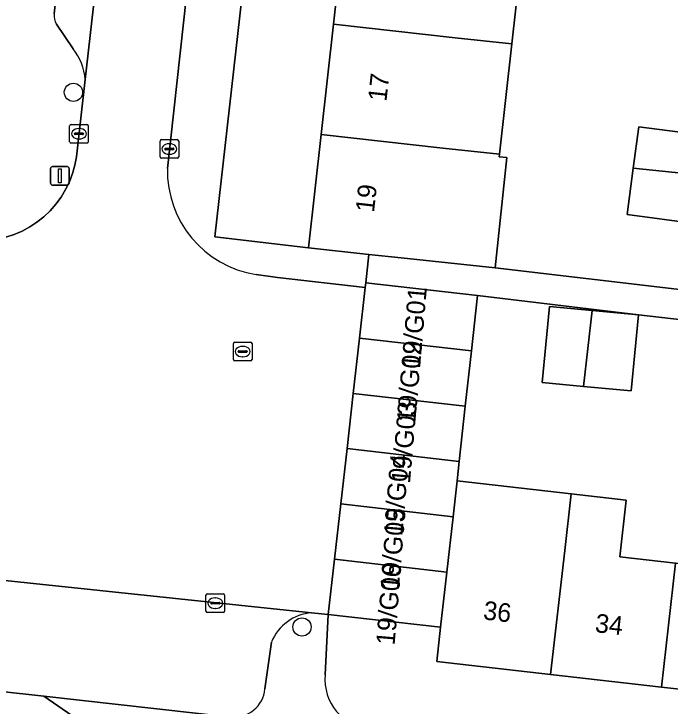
# Model space of a CAD drawing. Extents: x 161928 to 163071, y 386474 to 387428.
# Drawn here: x 162635.83 to 162671.02, y 387240.71 to 387277.81 of the extents above; entities that cross this region are included whole.
import ezdxf

# ---------------------------------------------------------------- set-up
doc = ezdxf.new("R2010")
doc.units = 0
for name, color, linetype in [('IMGEO_Boom', 7, 'Continuous'), ('IMGEO_Erf', 7, 'Continuous'), ('IMGEO_Kolk', 7, 'Continuous'), ('IMGEO_Lichtmast', 7, 'Continuous'), ('IMGEO_Pand', 7, 'Continuous'), ('IMGEO_Pand_nummerreeks', 7, 'Continuous'), ('IMGEO_Parkeervlak_open', 7, 'Continuous'), ('IMGEO_Rijbaan_lokaal_open', 7, 'Continuous'), ('IMGEO_Voetpad_open', 7, 'Continuous')]:
    doc.layers.add(name, color=color, linetype=linetype)

msp = doc.modelspace()

# ---------------------------------------------------------------- linework, layer by layer
at = {"layer": 'IMGEO_Boom'}
for centre in [(162639.024, 387273.601), (162651.277, 387244.948)]:
    msp.add_circle(centre, 0.489, dxfattribs=at)
at = {"layer": 'IMGEO_Erf'}
for points in [[(162654.951, 387294.975), (162655.612, 387300.883), (162656.273, 387306.791), (162656.934, 387312.699), (162657.288, 387315.858), (162655.986, 387316.004), (162656.294, 387318.752), (162656.618, 387321.639), (162657.919, 387321.493), (162658.277, 387324.692), (162653.324, 387325.252), (162646.61, 387265.85), (162651.625, 387265.259), (162652.306, 387271.342), (162652.967, 387277.25), (162653.628, 387283.158), (162654.289, 387289.066)], [(162699.424, 387258.532), (162696.389, 387258.866), (162696.044, 387255.871), (162690.27, 387256.535), (162686.834, 387256.93), (162687.149, 387259.662), (162681.195, 387260.322), (162669.321, 387261.673), (162660.684, 387262.711), (162660.357, 387259.748), (162660.031, 387256.785), (162659.704, 387253.822), (162659.589, 387252.777), (162665.709, 387252.08), (162668.663, 387251.744), (162668.319, 387248.716), (162671.301, 387248.376), (162677.238, 387247.701), (162683.174, 387247.026), (162683.434, 387249.311), (162689.371, 387248.637), (162693.391, 387248.181), (162698.224, 387247.632), (162698.485, 387250)], [(162669.321, 387261.673), (162668.933, 387257.6), (162666.364, 387257.845), (162664.158, 387258.055), (162664.546, 387262.128), (162666.827, 387261.911)]]:
    msp.add_lwpolyline(points, close=True, dxfattribs=at)
for points in [[(162679.122, 387322.362), (162667.951, 387323.614), (162667.554, 387320.043), (162667.28, 387317.578), (162669.301, 387317.362), (162668.623, 387311.375), (162666.616, 387311.602), (162665.92, 387305.719), (162665.38, 387299.8), (162664.682, 387293.898), (162663.983, 387287.996), (162663.836, 387288.012), (162663.182, 387282.105), (162662.528, 387276.198), (162661.873, 387270.292), (162661.858, 387270.149), (162662.262, 387270.106), (162661.628, 387264.189), (162671.974, 387262.978)], [(162672.449, 387266.554), (162668.71, 387267.05), (162669.04, 387269.537), (162669.335, 387271.758), (162673.066, 387271.263)], [(162676.482, 387241.056), (162670.545, 387241.731), (162664.608, 387242.406), (162658.5, 387243.101), (162658.708, 387244.933), (162652.681, 387245.619), (162652.514, 387242.387)]]:
    msp.add_lwpolyline(points, dxfattribs=at)
msp.add_arc((162655.238, 387242.159), 2.733, 175.2218, 263.5961, dxfattribs=at)
at = {"layer": 'IMGEO_Kolk'}
for p, q in [((162638.896, 387271.882), (162639.748, 387271.882)), ((162638.821, 387270.956), (162638.821, 387271.808)), ((162639.309, 387271.662), (162639.334, 387271.662)), ((162639.822, 387271.808), (162639.822, 387270.956)), ((162639.08, 387271.376), (162639.08, 387271.388)), ((162639.518, 387271.339), (162639.12, 387271.339)), ((162639.123, 387271.425), (162639.521, 387271.425)), ((162639.564, 387271.388), (162639.564, 387271.376)), ((162639.748, 387270.882), (162638.896, 387270.882)), ((162639.332, 387271.102), (162639.307, 387271.102)), ((162643.665, 387270.139), (162643.665, 387270.991)), ((162643.74, 387271.065), (162644.592, 387271.065)), ((162644.153, 387270.845), (162644.178, 387270.845)), ((162644.666, 387270.991), (162644.666, 387270.139)), ((162643.924, 387270.559), (162643.924, 387270.571)), ((162644.362, 387270.522), (162643.964, 387270.522)), ((162643.967, 387270.608), (162644.365, 387270.608)), ((162644.408, 387270.571), (162644.408, 387270.559)), ((162644.592, 387270.065), (162643.74, 387270.065)), ((162644.176, 387270.285), (162644.151, 387270.285)), ((162647.599, 387259.283), (162647.599, 387260.135)), ((162647.674, 387260.209), (162648.526, 387260.209)), ((162648.6, 387260.135), (162648.6, 387259.283)), ((162647.858, 387259.703), (162647.858, 387259.715)), ((162648.296, 387259.666), (162647.898, 387259.666)), ((162647.901, 387259.752), (162648.299, 387259.752)), ((162648.087, 387259.989), (162648.112, 387259.989)), ((162648.342, 387259.715), (162648.342, 387259.703)), ((162648.11, 387259.429), (162648.085, 387259.429)), ((162648.526, 387259.209), (162647.674, 387259.209)), ((162646.13, 387245.799), (162646.13, 387246.651)), ((162646.205, 387246.725), (162647.057, 387246.725)), ((162647.131, 387246.651), (162647.131, 387245.799)), ((162646.432, 387246.268), (162646.83, 387246.268)), ((162646.618, 387246.505), (162646.643, 387246.505)), ((162646.389, 387246.219), (162646.389, 387246.231)), ((162646.827, 387246.182), (162646.429, 387246.182)), ((162646.641, 387245.945), (162646.616, 387245.945)), ((162646.873, 387246.231), (162646.873, 387246.219)), ((162647.057, 387245.725), (162646.205, 387245.725))]:
    msp.add_line(p, q, dxfattribs=at)
for points in [[(162638.896, 387271.882), (162639.748, 387271.882)], [(162638.821, 387270.956), (162638.821, 387271.808)], [(162639.822, 387271.808), (162639.822, 387270.956)], [(162639.748, 387270.882), (162638.896, 387270.882)], [(162643.665, 387270.139), (162643.665, 387270.991)], [(162643.74, 387271.065), (162644.592, 387271.065)], [(162644.666, 387270.991), (162644.666, 387270.139)], [(162644.592, 387270.065), (162643.74, 387270.065)], [(162647.599, 387259.283), (162647.599, 387260.135)], [(162647.674, 387260.209), (162648.526, 387260.209)], [(162648.6, 387260.135), (162648.6, 387259.283)], [(162648.526, 387259.209), (162647.674, 387259.209)], [(162646.13, 387245.799), (162646.13, 387246.651)], [(162646.205, 387246.725), (162647.057, 387246.725)], [(162647.131, 387246.651), (162647.131, 387245.799)], [(162647.057, 387245.725), (162646.205, 387245.725)]]:
    msp.add_lwpolyline(points, dxfattribs=at)
for centre, radius, start, end in [((162638.898, 387271.806), 0.0765, 91.552, 178.448), ((162638.898, 387271.806), 0.0765, 91.552, 178.448), ((162639.746, 387271.806), 0.0765, 1.552, 88.448), ((162639.746, 387271.806), 0.0765, 1.552, 88.448), ((162639.12, 387271.385), 0.0403, 85.8775, 175.7526), ((162639.117, 387271.375), 0.0366, 178.938, 274.7102), ((162639.521, 387271.382), 0.043, 264.8664, 352.4533), ((162639.525, 387271.387), 0.0386, 1.7309, 96.639), ((162638.898, 387270.958), 0.0765, 181.552, 268.448), ((162638.898, 387270.958), 0.0765, 181.552, 268.448), ((162639.746, 387270.958), 0.0765, 271.552, 358.448), ((162639.746, 387270.958), 0.0765, 271.552, 358.448), ((162643.742, 387270.989), 0.0765, 91.552, 178.448), ((162643.742, 387270.989), 0.0765, 91.552, 178.448), ((162644.59, 387270.989), 0.0765, 1.552, 88.448), ((162644.59, 387270.989), 0.0765, 1.552, 88.448), ((162643.964, 387270.568), 0.0403, 85.8775, 175.7526), ((162643.961, 387270.558), 0.0366, 178.938, 274.7102), ((162644.365, 387270.565), 0.043, 264.8664, 352.4533), ((162644.369, 387270.57), 0.0386, 1.7309, 96.639), ((162643.742, 387270.141), 0.0765, 181.552, 268.448), ((162643.742, 387270.141), 0.0765, 181.552, 268.448), ((162644.59, 387270.141), 0.0765, 271.552, 358.448), ((162644.59, 387270.141), 0.0765, 271.552, 358.448), ((162647.676, 387260.133), 0.0765, 91.552, 178.448), ((162647.676, 387260.133), 0.0765, 91.552, 178.448), ((162648.524, 387260.133), 0.0765, 1.552, 88.448), ((162648.524, 387260.133), 0.0765, 1.552, 88.448), ((162647.898, 387259.712), 0.0403, 85.8775, 175.7526), ((162647.895, 387259.702), 0.0366, 178.938, 274.7102), ((162648.299, 387259.709), 0.043, 264.8664, 352.4533), ((162648.303, 387259.714), 0.0386, 1.7309, 96.639), ((162647.676, 387259.285), 0.0765, 181.552, 268.448), ((162647.676, 387259.285), 0.0765, 181.552, 268.448), ((162648.524, 387259.285), 0.0765, 271.552, 358.448), ((162648.524, 387259.285), 0.0765, 271.552, 358.448), ((162646.207, 387246.649), 0.0765, 91.552, 178.448), ((162646.207, 387246.649), 0.0765, 91.552, 178.448), ((162647.055, 387246.649), 0.0765, 1.552, 88.448), ((162647.055, 387246.649), 0.0765, 1.552, 88.448), ((162646.429, 387246.228), 0.0403, 85.8775, 175.7526), ((162646.834, 387246.23), 0.0386, 1.7309, 96.639), ((162646.426, 387246.218), 0.0366, 178.938, 274.7102), ((162646.83, 387246.225), 0.043, 264.8664, 352.4533), ((162646.207, 387245.801), 0.0765, 181.552, 268.448), ((162646.207, 387245.801), 0.0765, 181.552, 268.448), ((162647.055, 387245.801), 0.0765, 271.552, 358.448), ((162647.055, 387245.801), 0.0765, 271.552, 358.448)]:
    msp.add_arc(centre, radius, start, end, dxfattribs=at)
for centre, major_axis, ratio, start_param, end_param in [((162639.308, 387271.382), (-0.387, 0.002), 0.722429, 4.712389, 7.853982), ((162639.333, 387271.382), (-0.39, 0.002), 0.717154, 1.570796, 4.712389), ((162644.152, 387270.565), (-0.387, 0.002), 0.722429, 4.712389, 7.853982), ((162644.177, 387270.565), (-0.39, 0.002), 0.717154, 1.570796, 4.712389), ((162648.086, 387259.709), (-0.387, 0.002), 0.722429, 4.712389, 7.853982), ((162648.111, 387259.709), (-0.39, 0.002), 0.717154, 1.570796, 4.712389), ((162646.617, 387246.225), (-0.387, 0.002), 0.722429, 4.712389, 7.853982), ((162646.642, 387246.225), (-0.39, 0.002), 0.717154, 1.570796, 4.712389)]:
    msp.add_ellipse(centre, major_axis=major_axis, ratio=ratio, start_param=start_param, end_param=end_param, dxfattribs=at)
at = {"layer": 'IMGEO_Lichtmast'}
for p, q in [((162637.801, 387268.725), (162637.801, 387269.525)), ((162637.801, 387269.525), (162637.801, 387268.725)), ((162637.901, 387269.625), (162638.691, 387269.625)), ((162638.691, 387269.625), (162637.901, 387269.625)), ((162638.791, 387269.525), (162638.791, 387268.725)), ((162638.791, 387268.725), (162638.791, 387269.525)), ((162638.691, 387268.625), (162637.901, 387268.625)), ((162637.901, 387268.625), (162638.691, 387268.625))]:
    msp.add_line(p, q, dxfattribs=at)
msp.add_lwpolyline([(162638.221, 387269.5), (162638.371, 387269.5), (162638.371, 387268.75), (162638.221, 387268.75), (162638.221, 387269.5)], dxfattribs=at)
for centre, start, end in [((162637.901, 387269.525), 90, 180), ((162637.901, 387269.525), 90, 180), ((162638.691, 387269.525), 0, 90), ((162638.691, 387269.525), 360, 90), ((162637.901, 387268.725), 180, 270), ((162637.901, 387268.725), 180, 270), ((162638.691, 387268.725), 270, 0), ((162638.691, 387268.725), 270, 0)]:
    msp.add_arc(centre, 0.1, start, end, dxfattribs=at)
at = {"layer": 'IMGEO_Pand'}
for points in [[(162662.528, 387276.198), (162663.182, 387282.105), (162660.202, 387282.423), (162653.628, 387283.158), (162652.967, 387277.25), (162659.491, 387276.52)], [(162659.491, 387276.52), (162652.967, 387277.25), (162652.306, 387271.342), (162658.83, 387270.612), (162661.873, 387270.292), (162662.528, 387276.198)], [(162673.637, 387271.187), (162673.066, 387271.263), (162669.335, 387271.758), (162669.04, 387269.537), (162673.358, 387269.083)], [(162654.857, 387264.913), (162656.597, 387264.727), (162661.628, 387264.189), (162662.262, 387270.106), (162661.858, 387270.149), (162661.873, 387270.292), (162658.83, 387270.612), (162652.306, 387271.342), (162651.625, 387265.259)], [(162673.358, 387269.083), (162669.04, 387269.537), (162668.71, 387267.05), (162672.449, 387266.554), (162673.013, 387266.479)], [(162660.684, 387262.711), (162654.702, 387263.392), (162654.673, 387263.137), (162654.365, 387260.43), (162660.357, 387259.748)], [(162664.546, 387262.128), (162664.158, 387258.055), (162666.364, 387257.845), (162666.827, 387261.911)], [(162668.933, 387257.6), (162669.321, 387261.673), (162666.827, 387261.911), (162666.364, 387257.845)], [(162654.365, 387260.43), (162654.028, 387257.468), (162660.031, 387256.785), (162660.357, 387259.748)], [(162659.704, 387253.822), (162660.031, 387256.785), (162654.028, 387257.468), (162653.692, 387254.506)], [(162659.376, 387250.859), (162659.589, 387252.777), (162659.704, 387253.822), (162653.692, 387254.506), (162653.355, 387251.543)], [(162659.376, 387250.859), (162659.048, 387247.895), (162658.708, 387244.933), (162658.5, 387243.101), (162664.608, 387242.406), (162665.364, 387249.052), (162665.709, 387252.08), (162659.589, 387252.777)], [(162668.319, 387248.716), (162668.663, 387251.744), (162665.709, 387252.08), (162665.364, 387249.052), (162664.608, 387242.406), (162670.545, 387241.731), (162671.301, 387248.376)], [(162653.355, 387251.543), (162653.018, 387248.581), (162659.048, 387247.895), (162659.376, 387250.859)], [(162652.681, 387245.619), (162658.708, 387244.933), (162659.048, 387247.895), (162653.018, 387248.581)], [(162677.238, 387247.701), (162671.301, 387248.376), (162670.545, 387241.731), (162676.482, 387241.056)]]:
    msp.add_lwpolyline(points, close=True, dxfattribs=at)
at = {"layer": 'IMGEO_Parkeervlak_open'}
for points in [[(162643.089, 387322.842), (162637.997, 387277.807)], [(162639.653, 387274.286), (162642.813, 387302.123)], [(162638.108, 387277.255), (162639.008, 387275.935)], [(162651.796, 387245.712), (162625.178, 387248.512)], [(162649.293, 387241.631), (162649.639, 387244.144)], [(162627.379, 387242.352), (162637.434, 387241.237), (162647.488, 387240.122)]]:
    msp.add_lwpolyline(points, dxfattribs=at)
for centre, radius, start, end in [((162639.011, 387277.724), 1.018, 175.3089, 207.4307), ((162636.588, 387274.038), 3.075, 4.6291, 38.0964), ((162651.993, 387243.173), 2.547, 94.443, 157.5865), ((162647.635, 387241.78), 1.664, 264.9182, 354.8738)]:
    msp.add_arc(centre, radius, start, end, dxfattribs=at)
at = {"layer": 'IMGEO_Rijbaan_lokaal_open'}
for points in [[(162646.136, 387330.956), (162645.717, 387327.321), (162645.623, 387326.503), (162642.813, 387302.123), (162639.653, 387274.286), (162639.182, 387270.14), (162639.098, 387269.694), (162638.972, 387269.244), (162638.806, 387268.807), (162638.601, 387268.386), (162638.36, 387267.986), (162638.084, 387267.608), (162637.775, 387267.257), (162637.436, 387266.935), (162637.07, 387266.644), (162636.679, 387266.387), (162636.267, 387266.167), (162635.837, 387265.984), (162635.392, 387265.84)], [(162644.063, 387269.528), (162645.924, 387286.459), (162650.457, 387326.831)], [(162625.178, 387248.512), (162651.796, 387245.712), (162652.681, 387245.619), (162653.018, 387248.581), (162653.355, 387251.543), (162653.692, 387254.506), (162654.028, 387257.468), (162654.365, 387260.43), (162654.673, 387263.137), (162649.972, 387263.672), (162648.817, 387263.833)]]:
    msp.add_lwpolyline(points, dxfattribs=at)
msp.add_arc((162649.691, 387269.395), 5.63, 178.6437, 261.0644, dxfattribs=at)
at = {"layer": 'IMGEO_Voetpad_open'}
for points in [[(162658.4, 387348.314), (162652.979, 387348.945), (162652.607, 387345.987), (162650.889, 387330.684), (162650.457, 387326.831), (162645.924, 387286.459), (162644.063, 387269.528)], [(162648.817, 387263.833), (162649.972, 387263.672), (162654.673, 387263.137), (162654.702, 387263.392), (162654.857, 387264.913), (162651.625, 387265.259), (162646.61, 387265.85), (162653.324, 387325.252), (162653.495, 387326.767), (162654.93, 387339.465)], [(162637.997, 387277.807), (162643.089, 387322.842)], [(162639.008, 387275.935), (162638.108, 387277.255)], [(162631.015, 387267.312), (162629.16, 387267.517), (162625.563, 387267.914), (162625.427, 387266.689), (162633.075, 387265.736), (162633.538, 387265.673), (162634.005, 387265.652), (162634.473, 387265.673), (162634.936, 387265.736), (162635.392, 387265.84), (162635.837, 387265.984), (162636.267, 387266.167), (162636.679, 387266.387), (162637.07, 387266.644), (162637.436, 387266.935), (162637.775, 387267.257), (162638.084, 387267.608), (162638.36, 387267.986), (162638.601, 387268.386), (162638.806, 387268.807), (162638.972, 387269.244), (162639.098, 387269.694), (162639.182, 387270.14), (162639.653, 387274.286)], [(162671.974, 387262.978), (162661.628, 387264.189), (162656.597, 387264.727), (162654.857, 387264.913), (162654.702, 387263.392), (162660.684, 387262.711), (162669.321, 387261.673), (162681.195, 387260.322)], [(162652.514, 387242.387), (162652.681, 387245.619), (162651.796, 387245.712)], [(162649.639, 387244.144), (162649.293, 387241.631)], [(162642.689, 387237.618), (162637.434, 387241.237), (162627.379, 387242.352)], [(162647.488, 387240.122), (162637.434, 387241.237), (162642.689, 387237.618), (162652.133, 387236.552), (162654.312, 387236.306), (162659.594, 387235.71), (162659.63, 387235.703), (162664.64, 387235.13), (162670.083, 387234.47), (162689.244, 387232.258)]]:
    msp.add_lwpolyline(points, dxfattribs=at)
for centre, radius, start, end in [((162639.011, 387277.724), 1.018, 175.3089, 207.4307), ((162636.588, 387274.038), 3.075, 4.6291, 38.0964), ((162649.691, 387269.395), 5.63, 178.6437, 261.0644), ((162651.993, 387243.173), 2.547, 94.443, 157.5865), ((162655.238, 387242.159), 2.733, 175.2218, 263.5961), ((162647.635, 387241.78), 1.664, 264.9182, 354.8738)]:
    msp.add_arc(centre, radius, start, end, dxfattribs=at)

# ---------------------------------------------------------------- texts
at = {"layer": 'IMGEO_Pand_nummerreeks'}
for s, rotation, p in [('17', 83.6138, (162655.801, 387273.078)), ('19', 83.6138, (162655.136, 387267.135)), ('19/G01', 85.0957, (162657.601, 387258.772)), ('19/G02', 85.0948, (162657.351, 387255.865)), ('19/G03', 85.0948, (162657.065, 387252.616)), ('19/G04', 85.0948, (162656.652, 387249.8)), ('19/G05', 85.0948, (162656.465, 387246.909)), ('19/G06', 85.0948, (162656.239, 387243.943)), ('36', 353.5117, (162660.961, 387245.358)), ('34', 353.5117, (162666.954, 387244.676))]:
    msp.add_text(s, height=1, rotation=rotation, dxfattribs=at).set_placement(p)

doc.saveas('drawing.dxf')
